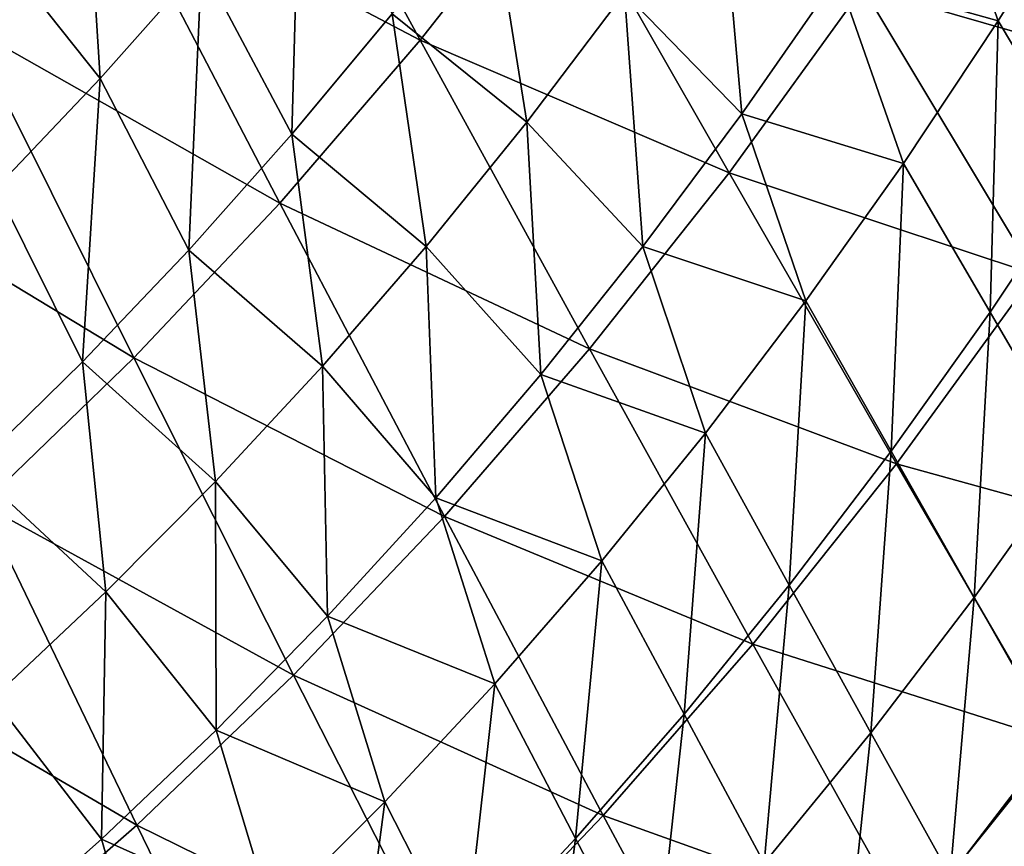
# Model space of a CAD drawing. Header units: millimetres. Extents: x -300 to 300, y -500 to 500.
# Tile 309 of 656: x 147 to 180, y -358 to -330. Entities that reach past the tile are written whole.
import ezdxf

# ---------------------------------------------------------------- set-up
doc = ezdxf.new("R2010")
doc.units = ezdxf.units.MM
doc.header["$LTSCALE"] = 81.481481
doc.layers.add('19', color=7, linetype='CONTINUOUS')
doc.layers.add('21', color=7, linetype='CONTINUOUS')

msp = doc.modelspace()

# ---------------------------------------------------------------- linework, layer by layer
at = {"layer": '19', "color": 7, "linetype": 'CONTINUOUS'}
for points in [[(145.21, -330.153, 65.242), (149.97, -325.075, 65.059), (139.471, -318.54, 66.882), (145.21, -330.153, 65.242)], [(149.97, -325.075, 65.059), (160.461, -330.589, 63.056), (154.55, -319.724, 64.874), (149.97, -325.075, 65.059)], [(160.461, -330.589, 63.056), (165.022, -324.796, 62.863), (154.55, -319.724, 64.874), (160.461, -330.589, 63.056)], [(175.416, -328.819, 60.668), (185.678, -331.78, 58.286), (179.751, -322.268, 60.467), (175.416, -328.819, 60.668)], [(185.678, -331.78, 58.286), (189.951, -324.749, 58.082), (179.751, -322.268, 60.467), (185.678, -331.78, 58.286)], [(160.461, -330.589, 63.056), (170.894, -335.067, 60.867), (165.022, -324.796, 62.863), (160.461, -330.589, 63.056)], [(170.894, -335.067, 60.867), (175.416, -328.819, 60.668), (165.022, -324.796, 62.863), (170.894, -335.067, 60.867)], [(145.21, -330.153, 65.242), (155.716, -336.096, 63.247), (149.97, -325.075, 65.059), (145.21, -330.153, 65.242)], [(155.716, -336.096, 63.247), (160.461, -330.589, 63.056), (149.97, -325.075, 65.059), (155.716, -336.096, 63.247)], [(170.894, -335.067, 60.867), (181.213, -338.493, 58.49), (175.416, -328.819, 60.668), (170.894, -335.067, 60.867)], [(181.213, -338.493, 58.49), (185.678, -331.78, 58.286), (175.416, -328.819, 60.668), (181.213, -338.493, 58.49)], [(140.268, -334.96, 65.422), (150.783, -341.319, 63.435), (145.21, -330.153, 65.242), (140.268, -334.96, 65.422)], [(150.783, -341.319, 63.435), (155.716, -336.096, 63.247), (145.21, -330.153, 65.242), (150.783, -341.319, 63.435)], [(155.716, -336.096, 63.247), (166.182, -341.014, 61.065), (160.461, -330.589, 63.056), (155.716, -336.096, 63.247)], [(166.182, -341.014, 61.065), (170.894, -335.067, 60.867), (160.461, -330.589, 63.056), (166.182, -341.014, 61.065)], [(145.661, -346.263, 63.62), (150.783, -341.319, 63.435), (140.268, -334.96, 65.422), (145.661, -346.263, 63.62)], [(166.182, -341.014, 61.065), (176.554, -344.892, 58.692), (170.894, -335.067, 60.867), (166.182, -341.014, 61.065)], [(176.554, -344.892, 58.692), (181.213, -338.493, 58.49), (170.894, -335.067, 60.867), (176.554, -344.892, 58.692)], [(150.783, -341.319, 63.435), (161.278, -346.665, 61.26), (155.716, -336.096, 63.247), (150.783, -341.319, 63.435)], [(161.278, -346.665, 61.26), (166.182, -341.014, 61.065), (155.716, -336.096, 63.247), (161.278, -346.665, 61.26)], [(176.554, -344.892, 58.692), (186.78, -347.719, 56.126), (181.213, -338.493, 58.49), (176.554, -344.892, 58.692)], [(161.278, -346.665, 61.26), (171.699, -350.983, 58.893), (166.182, -341.014, 61.065), (161.278, -346.665, 61.26)], [(171.699, -350.983, 58.893), (176.554, -344.892, 58.692), (166.182, -341.014, 61.065), (171.699, -350.983, 58.893)], [(145.661, -346.263, 63.62), (156.18, -352.024, 61.453), (150.783, -341.319, 63.435), (145.661, -346.263, 63.62)], [(156.18, -352.024, 61.453), (161.278, -346.665, 61.26), (150.783, -341.319, 63.435), (156.18, -352.024, 61.453)], [(171.699, -350.983, 58.893), (181.992, -354.259, 56.33), (176.554, -344.892, 58.692), (171.699, -350.983, 58.893)], [(181.992, -354.259, 56.33), (186.78, -347.719, 56.126), (176.554, -344.892, 58.692), (181.992, -354.259, 56.33)], [(140.348, -350.931, 63.801), (150.885, -357.095, 61.642), (145.661, -346.263, 63.62), (140.348, -350.931, 63.801)], [(150.885, -357.095, 61.642), (156.18, -352.024, 61.453), (145.661, -346.263, 63.62), (150.885, -357.095, 61.642)], [(156.18, -352.024, 61.453), (166.645, -356.768, 59.091), (161.278, -346.665, 61.26), (156.18, -352.024, 61.453)], [(166.645, -356.768, 59.091), (171.699, -350.983, 58.893), (161.278, -346.665, 61.26), (166.645, -356.768, 59.091)], [(145.391, -361.881, 61.828), (150.885, -357.095, 61.642), (140.348, -350.931, 63.801), (145.391, -361.881, 61.828)], [(166.645, -356.768, 59.091), (177.002, -360.481, 56.532), (171.699, -350.983, 58.893), (166.645, -356.768, 59.091)], [(177.002, -360.481, 56.532), (181.992, -354.259, 56.33), (171.699, -350.983, 58.893), (177.002, -360.481, 56.532)], [(150.885, -357.095, 61.642), (161.389, -362.252, 59.287), (156.18, -352.024, 61.453), (150.885, -357.095, 61.642)], [(161.389, -362.252, 59.287), (166.645, -356.768, 59.091), (156.18, -352.024, 61.453), (161.389, -362.252, 59.287)], [(177.002, -360.481, 56.532), (187.195, -363.152, 53.774), (181.992, -354.259, 56.33), (177.002, -360.481, 56.532)], [(161.389, -362.252, 59.287), (171.805, -366.389, 56.732), (166.645, -356.768, 59.091), (161.389, -362.252, 59.287)], [(171.805, -366.389, 56.732), (177.002, -360.481, 56.532), (166.645, -356.768, 59.091), (171.805, -366.389, 56.732)], [(145.391, -361.881, 61.828), (155.93, -367.439, 59.479), (150.885, -357.095, 61.642), (145.391, -361.881, 61.828)], [(155.93, -367.439, 59.479), (161.389, -362.252, 59.287), (150.885, -357.095, 61.642), (155.93, -367.439, 59.479)]]:
    msp.add_3dface(points, dxfattribs=at)
at = {"layer": '21', "color": 7, "linetype": 'CONTINUOUS'}
for points in [[(145.689, -326.914, 50.281), (149.098, -323.129, 50.151), (149.645, -331.879, 49.3), (145.689, -326.914, 50.281)], [(149.645, -331.879, 49.3), (149.098, -323.129, 50.151), (153.07, -328.02, 49.169), (149.645, -331.879, 49.3)], [(174.571, -328.42, 45.525), (177.712, -323.601, 45.386), (179.982, -329.941, 44.277), (174.571, -328.42, 45.525)], [(179.982, -329.941, 44.277), (177.712, -323.601, 45.386), (183.075, -324.965, 44.139), (179.982, -329.941, 44.277)], [(153.07, -328.02, 49.169), (156.398, -324.01, 49.036), (156.124, -333.767, 48.173), (153.07, -328.02, 49.169)], [(156.124, -333.767, 48.173), (156.398, -324.01, 49.036), (159.51, -329.698, 48.039), (156.124, -333.767, 48.173)], [(171.329, -333.072, 45.663), (167.363, -328.997, 46.796), (170.565, -324.477, 46.66), (171.329, -333.072, 45.663)], [(174.571, -328.42, 45.525), (171.329, -333.072, 45.663), (170.565, -324.477, 46.66), (174.571, -328.42, 45.525)], [(179.982, -329.941, 44.277), (183.075, -324.965, 44.139), (182.957, -334.911, 43.085), (179.982, -329.941, 44.277)], [(159.51, -329.698, 48.039), (162.797, -325.475, 47.904), (164.061, -333.356, 46.933), (159.51, -329.698, 48.039)], [(164.061, -333.356, 46.933), (162.797, -325.475, 47.904), (167.363, -328.997, 46.796), (164.061, -333.356, 46.933)], [(146.121, -335.588, 49.43), (145.689, -326.914, 50.281), (149.645, -331.879, 49.3), (146.121, -335.588, 49.43)], [(149.645, -331.879, 49.3), (153.07, -328.02, 49.169), (152.638, -337.682, 48.305), (149.645, -331.879, 49.3)], [(152.638, -337.682, 48.305), (153.07, -328.02, 49.169), (156.124, -333.767, 48.173), (152.638, -337.682, 48.305)], [(171.329, -333.072, 45.663), (174.571, -328.42, 45.525), (176.788, -334.748, 44.415), (171.329, -333.072, 45.663)], [(176.788, -334.748, 44.415), (174.571, -328.42, 45.525), (179.982, -329.941, 44.277), (176.788, -334.748, 44.415)], [(167.984, -337.559, 45.801), (164.061, -333.356, 46.933), (167.363, -328.997, 46.796), (167.984, -337.559, 45.801)], [(171.329, -333.072, 45.663), (167.984, -337.559, 45.801), (167.363, -328.997, 46.796), (171.329, -333.072, 45.663)], [(156.124, -333.767, 48.173), (159.51, -329.698, 48.039), (160.659, -337.557, 47.068), (156.124, -333.767, 48.173)], [(160.659, -337.557, 47.068), (159.51, -329.698, 48.039), (164.061, -333.356, 46.933), (160.659, -337.557, 47.068)], [(176.788, -334.748, 44.415), (179.982, -329.941, 44.277), (179.717, -339.774, 43.223), (176.788, -334.748, 44.415)], [(179.717, -339.774, 43.223), (179.982, -329.941, 44.277), (182.957, -334.911, 43.085), (179.717, -339.774, 43.223)], [(146.121, -335.588, 49.43), (149.645, -331.879, 49.3), (149.052, -341.444, 48.437), (146.121, -335.588, 49.43)], [(149.052, -341.444, 48.437), (149.645, -331.879, 49.3), (152.638, -337.682, 48.305), (149.052, -341.444, 48.437)], [(167.984, -337.559, 45.801), (171.329, -333.072, 45.663), (173.492, -339.387, 44.553), (167.984, -337.559, 45.801)], [(173.492, -339.387, 44.553), (171.329, -333.072, 45.663), (176.788, -334.748, 44.415), (173.492, -339.387, 44.553)], [(164.537, -341.881, 45.939), (160.659, -337.557, 47.068), (164.061, -333.356, 46.933), (164.537, -341.881, 45.939)], [(167.984, -337.559, 45.801), (164.537, -341.881, 45.939), (164.061, -333.356, 46.933), (167.984, -337.559, 45.801)], [(152.638, -337.682, 48.305), (156.124, -333.767, 48.173), (157.155, -341.599, 47.203), (152.638, -337.682, 48.305)], [(157.155, -341.599, 47.203), (156.124, -333.767, 48.173), (160.659, -337.557, 47.068), (157.155, -341.599, 47.203)], [(173.492, -339.387, 44.553), (176.788, -334.748, 44.415), (176.374, -344.467, 43.36), (173.492, -339.387, 44.553)], [(176.374, -344.467, 43.36), (176.788, -334.748, 44.415), (179.717, -339.774, 43.223), (176.374, -344.467, 43.36)], [(179.717, -339.774, 43.223), (182.957, -334.911, 43.085), (182.567, -344.657, 41.98), (179.717, -339.774, 43.223)], [(145.363, -345.056, 48.567), (146.121, -335.588, 49.43), (149.052, -341.444, 48.437), (145.363, -345.056, 48.567)], [(160.985, -346.041, 46.075), (157.155, -341.599, 47.203), (160.659, -337.557, 47.068), (160.985, -346.041, 46.075)], [(164.537, -341.881, 45.939), (160.985, -346.041, 46.075), (160.659, -337.557, 47.068), (164.537, -341.881, 45.939)], [(164.537, -341.881, 45.939), (167.984, -337.559, 45.801), (170.094, -343.86, 44.691), (164.537, -341.881, 45.939)], [(170.094, -343.86, 44.691), (167.984, -337.559, 45.801), (173.492, -339.387, 44.553), (170.094, -343.86, 44.691)], [(149.052, -341.444, 48.437), (152.638, -337.682, 48.305), (153.549, -345.486, 47.337), (149.052, -341.444, 48.437)], [(153.549, -345.486, 47.337), (152.638, -337.682, 48.305), (157.155, -341.599, 47.203), (153.549, -345.486, 47.337)], [(170.094, -343.86, 44.691), (173.492, -339.387, 44.553), (172.926, -348.991, 43.498), (170.094, -343.86, 44.691)], [(172.926, -348.991, 43.498), (173.492, -339.387, 44.553), (176.374, -344.467, 43.36), (172.926, -348.991, 43.498)], [(176.374, -344.467, 43.36), (179.717, -339.774, 43.223), (179.178, -349.401, 42.118), (176.374, -344.467, 43.36)], [(179.178, -349.401, 42.118), (179.717, -339.774, 43.223), (182.567, -344.657, 41.98), (179.178, -349.401, 42.118)], [(145.363, -345.056, 48.567), (149.052, -341.444, 48.437), (149.839, -349.219, 47.469), (145.363, -345.056, 48.567)], [(149.839, -349.219, 47.469), (149.052, -341.444, 48.437), (153.549, -345.486, 47.337), (149.839, -349.219, 47.469)], [(157.328, -350.04, 46.211), (153.549, -345.486, 47.337), (157.155, -341.599, 47.203), (157.328, -350.04, 46.211)], [(160.985, -346.041, 46.075), (157.328, -350.04, 46.211), (157.155, -341.599, 47.203), (160.985, -346.041, 46.075)], [(160.985, -346.041, 46.075), (164.537, -341.881, 45.939), (166.591, -348.169, 44.827), (160.985, -346.041, 46.075)], [(166.591, -348.169, 44.827), (164.537, -341.881, 45.939), (170.094, -343.86, 44.691), (166.591, -348.169, 44.827)], [(166.591, -348.169, 44.827), (170.094, -343.86, 44.691), (169.372, -353.349, 43.635), (166.591, -348.169, 44.827)], [(169.372, -353.349, 43.635), (170.094, -343.86, 44.691), (172.926, -348.991, 43.498), (169.372, -353.349, 43.635)], [(172.926, -348.991, 43.498), (176.374, -344.467, 43.36), (175.682, -353.974, 42.255), (172.926, -348.991, 43.498)], [(175.682, -353.974, 42.255), (176.374, -344.467, 43.36), (179.178, -349.401, 42.118), (175.682, -353.974, 42.255)], [(179.178, -349.401, 42.118), (182.567, -344.657, 41.98), (181.902, -354.186, 40.825), (179.178, -349.401, 42.118)], [(146.025, -352.799, 47.6), (145.363, -345.056, 48.567), (149.839, -349.219, 47.469), (146.025, -352.799, 47.6)], [(153.564, -353.88, 46.345), (149.839, -349.219, 47.469), (153.549, -345.486, 47.337), (153.564, -353.88, 46.345)], [(157.328, -350.04, 46.211), (153.564, -353.88, 46.345), (153.549, -345.486, 47.337), (157.328, -350.04, 46.211)], [(157.328, -350.04, 46.211), (160.985, -346.041, 46.075), (162.983, -352.315, 44.963), (157.328, -350.04, 46.211)], [(162.983, -352.315, 44.963), (160.985, -346.041, 46.075), (166.591, -348.169, 44.827), (162.983, -352.315, 44.963)], [(162.983, -352.315, 44.963), (166.591, -348.169, 44.827), (165.71, -357.541, 43.771), (162.983, -352.315, 44.963)], [(165.71, -357.541, 43.771), (166.591, -348.169, 44.827), (169.372, -353.349, 43.635), (165.71, -357.541, 43.771)], [(149.692, -357.563, 46.478), (146.025, -352.799, 47.6), (149.839, -349.219, 47.469), (149.692, -357.563, 46.478)], [(153.564, -353.88, 46.345), (149.692, -357.563, 46.478), (149.839, -349.219, 47.469), (153.564, -353.88, 46.345)], [(169.372, -353.349, 43.635), (172.926, -348.991, 43.498), (172.079, -358.377, 42.391), (169.372, -353.349, 43.635)], [(172.079, -358.377, 42.391), (172.926, -348.991, 43.498), (175.682, -353.974, 42.255), (172.079, -358.377, 42.391)], [(175.682, -353.974, 42.255), (179.178, -349.401, 42.118), (178.361, -358.803, 40.961), (175.682, -353.974, 42.255)], [(178.361, -358.803, 40.961), (179.178, -349.401, 42.118), (181.902, -354.186, 40.825), (178.361, -358.803, 40.961)], [(153.564, -353.88, 46.345), (157.328, -350.04, 46.211), (159.269, -356.3, 45.098), (153.564, -353.88, 46.345)], [(159.269, -356.3, 45.098), (157.328, -350.04, 46.211), (162.983, -352.315, 44.963), (159.269, -356.3, 45.098)], [(159.269, -356.3, 45.098), (162.983, -352.315, 44.963), (161.941, -361.57, 43.906), (159.269, -356.3, 45.098)], [(161.941, -361.57, 43.906), (162.983, -352.315, 44.963), (165.71, -357.541, 43.771), (161.941, -361.57, 43.906)], [(149.692, -357.563, 46.478), (145.711, -361.091, 46.609), (146.025, -352.799, 47.6), (149.692, -357.563, 46.478)], [(165.71, -357.541, 43.771), (169.372, -353.349, 43.635), (168.367, -362.612, 42.527), (165.71, -357.541, 43.771)], [(168.367, -362.612, 42.527), (169.372, -353.349, 43.635), (172.079, -358.377, 42.391), (168.367, -362.612, 42.527)], [(149.692, -357.563, 46.478), (153.564, -353.88, 46.345), (155.447, -360.127, 45.232), (149.692, -357.563, 46.478)], [(155.447, -360.127, 45.232), (153.564, -353.88, 46.345), (159.269, -356.3, 45.098), (155.447, -360.127, 45.232)], [(172.079, -358.377, 42.391), (175.682, -353.974, 42.255), (174.71, -363.249, 41.097), (172.079, -358.377, 42.391)], [(174.71, -363.249, 41.097), (175.682, -353.974, 42.255), (178.361, -358.803, 40.961), (174.71, -363.249, 41.097)], [(178.361, -358.803, 40.961), (181.902, -354.186, 40.825), (180.958, -363.478, 39.617), (178.361, -358.803, 40.961)], [(155.447, -360.127, 45.232), (159.269, -356.3, 45.098), (158.061, -365.437, 44.04), (155.447, -360.127, 45.232)], [(158.061, -365.437, 44.04), (159.269, -356.3, 45.098), (161.941, -361.57, 43.906), (158.061, -365.437, 44.04)], [(161.941, -361.57, 43.906), (165.71, -357.541, 43.771), (164.544, -366.681, 42.662), (161.941, -361.57, 43.906)], [(164.544, -366.681, 42.662), (165.71, -357.541, 43.771), (168.367, -362.612, 42.527), (164.544, -366.681, 42.662)], [(145.711, -361.091, 46.609), (149.692, -357.563, 46.478), (151.516, -363.796, 45.365), (145.711, -361.091, 46.609)], [(151.516, -363.796, 45.365), (149.692, -357.563, 46.478), (155.447, -360.127, 45.232), (151.516, -363.796, 45.365)]]:
    msp.add_3dface(points, dxfattribs=at)

doc.saveas('drawing.dxf')
